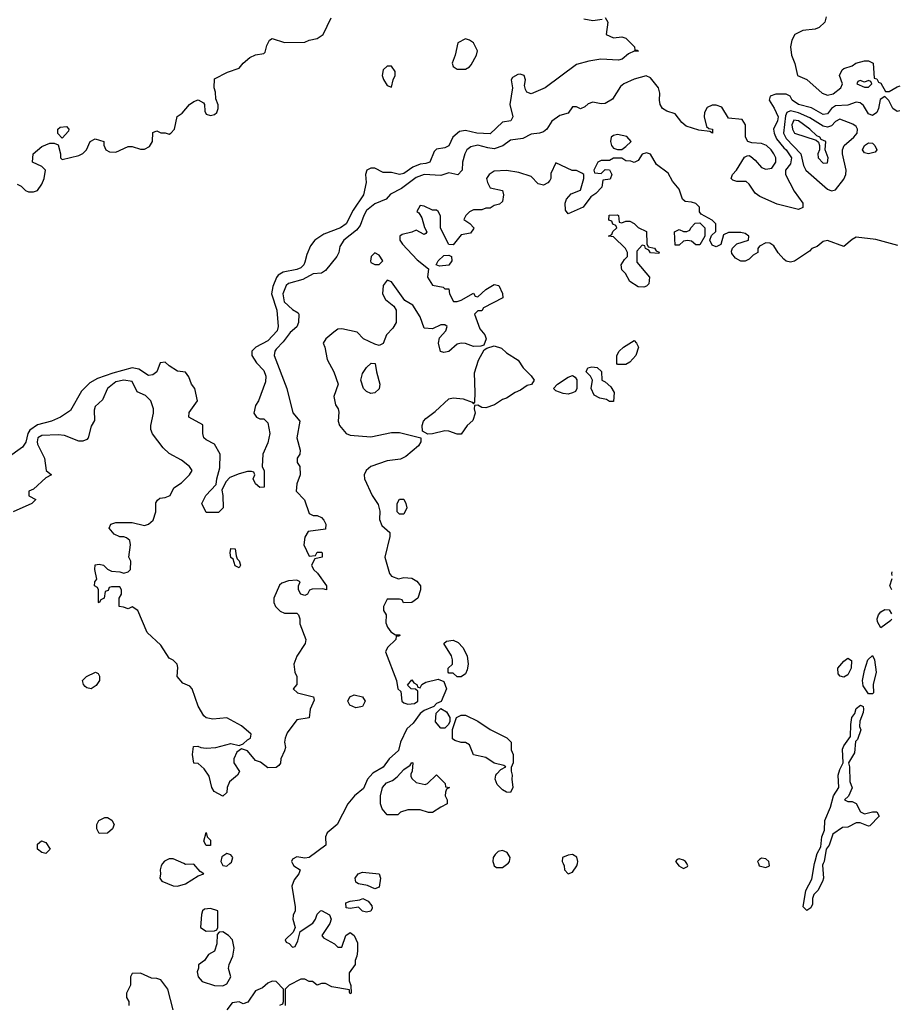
# Model space of a CAD drawing. Header units: inches. Extents: x 2380053 to 2584298, y 380219 to 546618.
# Tile 417 of 656: x 2563383 to 2567665, y 419316 to 424102. Entities that reach past the tile are written whole.
import ezdxf

# ---------------------------------------------------------------- set-up
doc = ezdxf.new("R2010")
doc.units = ezdxf.units.IN
doc.header["$MEASUREMENT"] = 0
doc.layers.add('C5461', color=7, linetype='Continuous')
doc.layers.add('C5462', color=7, linetype='Continuous')

msp = doc.modelspace()

# ---------------------------------------------------------------- linework, layer by layer
at = {"layer": 'C5461', "color": 2}
for points, elevation in [([(2564078, 420000), (2564070.2, 419990), (2564066.3, 419970), (2564068.4, 419950), (2564064, 419930), (2564074.9, 419914.9), (2564130, 419892.2), (2564150, 419890.4), (2564190, 419902.4), (2564250, 419941), (2564278, 419950), (2564261.2, 419961.2), (2564230, 419998), (2564190, 419995.8), (2564180.8, 420000)], 34), ([(2564365.6, 420000), (2564370, 419990.6), (2564390, 419987.9), (2564405.2, 420000)], 34), ([(2564710.2, 420000), (2564716, 419990), (2564746.8, 419970), (2564740.5, 419950), (2564718, 419922), (2564706.4, 419890), (2564722, 419790), (2564722, 419770), (2564712, 419750), (2564711.3, 419730), (2564722, 419690), (2564712.7, 419667.3), (2564674, 419630), (2564678, 419618), (2564692.7, 419612.7), (2564710, 419594), (2564722, 419598), (2564734.6, 419625.4), (2564746, 419670), (2564808.7, 419710), (2564822, 419730), (2564830, 419754), (2564846, 419770), (2564850, 419772), (2564890, 419752), (2564898, 419730), (2564890.9, 419709.1), (2564852, 419650), (2564859.6, 419639.6), (2564914, 419610), (2564930, 419594), (2564950, 419594), (2564969.1, 419650.9), (2564990, 419664.7), (2565010, 419651.3), (2565024.7, 419615.3), (2565024.7, 419575.3), (2565022, 419550), (2565014, 419530), (2565014, 419510), (2564984.7, 419470), (2564984.7, 419430), (2564992.7, 419407.3), (2564994, 419370), (2564990, 419368), (2564986, 419374), (2564986, 419386), (2564901.2, 419401.2), (2564870, 419418), (2564850, 419418), (2564828.8, 419408.9), (2564807.3, 419427.3), (2564790, 419428), (2564770, 419438), (2564750, 419438), (2564694, 419410), (2564674, 419390), (2564674, 419310)], 34), ([(2565686.7, 420000), (2565690.2, 419990.2), (2565702, 419982), (2565730, 419980.8), (2565756.4, 420000)], 38), ([(2566025.9, 420000), (2566030.8, 419990), (2566031.3, 419970), (2566050, 419951.3), (2566070, 419958), (2566092.3, 419990), (2566094.6, 420000)], 38), ([(2566579.4, 420000), (2566587.7, 419990), (2566610, 419977.1), (2566630, 419986.8), (2566632.3, 419990), (2566626.6, 420000)], 38), ([(2566974.8, 420000), (2566978.8, 419990), (2567010, 419980.5), (2567029, 419990), (2567027.5, 420000)], 38), ([(2567290.3, 420000), (2567287.1, 419992.9), (2567291.3, 419930), (2567286.4, 419913.6), (2567262.8, 419870), (2567244.9, 419850), (2567238, 419830), (2567237.1, 419802.9), (2567230, 419786), (2567210, 419772.7), (2567192.7, 419790), (2567204.5, 419870), (2567234.8, 419925.2), (2567247.9, 420000)], 34), ([(2564129.2, 419289.2), (2564104, 419390), (2564070, 419435.3), (2564050, 419442), (2564023.1, 419443.1), (2563970, 419468), (2563930, 419466), (2563922, 419450), (2563922, 419410), (2563902, 419370), (2563902, 419350), (2563914, 419330), (2563914, 419310)], 34), ([(2564648.4, 419311.6), (2564662, 419318), (2564666, 419330), (2564666, 419390), (2564630, 419428), (2564610, 419428.7), (2564590, 419419), (2564563.5, 419396.5), (2564530, 419382), (2564492.4, 419327.6), (2564470, 419319.3), (2564450, 419329.2), (2564416, 419324), (2564390, 419289)], 34)]:
    msp.add_lwpolyline(points, dxfattribs=dict(at, elevation=elevation))
at = {"layer": 'C5461', "color": 2, "elevation": 34}
for points in [[(2565110, 419878), (2565074.6, 419894.6), (2565030, 419902), (2565018, 419910), (2565014, 419930), (2565028.7, 419950), (2565050, 419958.8), (2565131.3, 419951.3), (2565138, 419930), (2565130, 419886)], [(2565070, 419764), (2565050, 419768.7), (2565030, 419788), (2564990, 419782), (2564970, 419786), (2564968.7, 419810), (2564990, 419818), (2565036.4, 419823.6), (2565051.2, 419831.1), (2565076.9, 419816.9), (2565095.3, 419795.3), (2565096.9, 419783.1), (2565090, 419768.7)], [(2564310, 419782), (2564281, 419779), (2564272, 419770), (2564266.4, 419753.6), (2564262, 419690), (2564290, 419672), (2564330, 419674), (2564342, 419678), (2564346, 419690), (2564346, 419770)], [(2564370, 419668), (2564352.7, 419667.3), (2564343.6, 419656.4), (2564342, 419610), (2564330, 419575.3), (2564301, 419559), (2564282, 419530), (2564252, 419508), (2564252, 419492), (2564245.4, 419474.6), (2564250.8, 419450), (2564270, 419426.8), (2564330, 419408), (2564370, 419406.8), (2564390, 419416), (2564409, 419450), (2564399, 419490), (2564401.2, 419510), (2564419.3, 419550), (2564425.2, 419590), (2564418, 419630), (2564398, 419650)]]:
    msp.add_lwpolyline(points, close=True, dxfattribs=at)
at = {"layer": 'C5462', "color": 2}
for points, elevation in [([(2566230, 424112), (2566242, 424090), (2566234, 424030), (2566270, 424014), (2566310, 424018), (2566330, 424012), (2566372, 423970), (2566374, 423954), (2566386, 423954), (2566391.3, 423948.7), (2566370, 423948), (2566343.6, 423936.4), (2566312, 423910), (2566294.4, 423905.6), (2566209.1, 423909.1), (2566150, 423900.9), (2566090, 423884.5), (2565937.3, 423770), (2565870, 423741.2), (2565849.3, 423749.3), (2565842, 423762), (2565838, 423782), (2565842, 423810), (2565835.3, 423830), (2565816.5, 423836.5), (2565804.5, 423835.5), (2565779.6, 423820.4), (2565772, 423810), (2565778.8, 423770), (2565766, 423690), (2565781, 423630), (2565771.3, 423610), (2565730, 423604), (2565670, 423546.6), (2565606, 423550), (2565550, 423563.7), (2565521.1, 423558.9), (2565488.5, 423531.5), (2565470, 423489.4), (2565450, 423479.5), (2565410, 423472.7), (2565398.4, 423461.6), (2565377.3, 423410), (2565358, 423402), (2565330, 423399.6), (2565294.3, 423385.7), (2565250, 423354.5), (2565230, 423349.6), (2565190, 423358.4), (2565150, 423359.5), (2565110, 423379.5), (2565090, 423380.9), (2565071, 423370), (2565064, 423350), (2565066.8, 423310), (2565055.3, 423250), (2565003.6, 423176.4), (2564970, 423109.6), (2564942.8, 423090), (2564861.3, 423058.7), (2564818, 423030), (2564796.9, 423003.1), (2564779.2, 422960.8), (2564770, 422924), (2564763.8, 422910), (2564750, 422896.2), (2564730, 422886.9), (2564664.8, 422875.2), (2564640.3, 422859.7), (2564631.5, 422848.4), (2564614.3, 422805.7), (2564608, 422770), (2564633.1, 422690), (2564639.6, 422610), (2564634.3, 422590), (2564590, 422540.5), (2564531, 422510), (2564511.3, 422490), (2564511.3, 422470), (2564534, 422434), (2564570, 422396), (2564579.1, 422370), (2564578.5, 422341.5), (2564544.7, 422250), (2564530, 422226), (2564522, 422190), (2564534, 422170), (2564550, 422162), (2564570, 422162), (2564590, 422142), (2564599.1, 422090), (2564590, 422046), (2564564.7, 421990), (2564562, 421930), (2564571.2, 421908.9), (2564572, 421830), (2564550, 421828), (2564530, 421846), (2564518, 421870), (2564526, 421890), (2564522, 421902), (2564510, 421906), (2564490, 421906), (2564450, 421895.3), (2564404, 421876), (2564384.5, 421855.5), (2564365.4, 421814.6), (2564371.2, 421788.9), (2564372, 421730), (2564350, 421706), (2564290, 421706), (2564268.7, 421750), (2564288.7, 421790), (2564338, 421842), (2564340.9, 421870), (2564355.5, 421924.5), (2564358, 421990), (2564330, 422038), (2564290, 422059), (2564279, 422070), (2564274, 422090), (2564272.9, 422132.9), (2564205.2, 422170), (2564207.2, 422192.8), (2564248, 422250), (2564234, 422310), (2564219, 422330), (2564205.6, 422365.6), (2564190, 422388), (2564150, 422394), (2564110, 422419.3), (2564090, 422438), (2564065.5, 422434.5), (2564050.4, 422389.6), (2564030, 422375.1), (2564010, 422372), (2563962.9, 422402.9), (2563930, 422409.7), (2563835.5, 422384.5), (2563762, 422358), (2563723.7, 422336.3), (2563683.4, 422296.6), (2563630, 422202), (2563582, 422170), (2563538, 422150), (2563470, 422132.6), (2563433, 422107), (2563422.3, 422090), (2563412.3, 422047.7), (2563396.5, 422023.5), (2563322, 421970)], 26), ([(2563370, 423302), (2563390, 423292), (2563411.2, 423271.1), (2563425.4, 423265.4), (2563450, 423264.7), (2563470, 423272), (2563490, 423302), (2563502, 423330), (2563508, 423370), (2563490, 423388), (2563446, 423410), (2563448, 423450), (2563490, 423484.7), (2563530, 423502), (2563550, 423502), (2563570, 423494), (2563582, 423450), (2563582, 423430), (2563590, 423422), (2563670, 423442), (2563690, 423452), (2563708, 423470), (2563726, 423510), (2563750, 423522), (2563792, 423510), (2563792.7, 423492.7), (2563802, 423470), (2563819.6, 423459.6), (2563850, 423458), (2563910, 423484.7), (2563930, 423484.7), (2563970, 423472), (2563990, 423472), (2564014.6, 423485.4), (2564028, 423510), (2564030, 423554), (2564050, 423562), (2564070, 423551.3), (2564090, 423551.3), (2564110, 423544.7), (2564118, 423550), (2564135.3, 423570), (2564149.1, 423630.9), (2564172.9, 423647.1), (2564208.7, 423690), (2564230, 423704.7), (2564250, 423712), (2564276.9, 423696.9), (2564282, 423690), (2564283.6, 423656.4), (2564290, 423642), (2564310, 423636), (2564330, 423641), (2564342, 423650), (2564348.7, 423670), (2564348.4, 423688.4), (2564336.4, 423716.4), (2564335.3, 423750), (2564328, 423770), (2564330, 423814), (2564394, 423846), (2564450, 423866), (2564469.5, 423890.5), (2564501.5, 423918.5), (2564530, 423931), (2564570, 423938), (2564576.5, 423943.5), (2564584.1, 423975.9), (2564597.2, 424002.8), (2564610, 424010.8), (2564670, 423991.3), (2564770, 423992), (2564790, 424002), (2564828.8, 424011.1), (2564858, 424030), (2564898, 424110)], 26), ([(2566125.4, 424105.4), (2566170, 424098), (2566215.3, 424104.7)], 26), ([(2567303.6, 424116.4), (2567298, 424090), (2567270, 424064), (2567250, 424055.3), (2567190, 424049), (2567152, 424030), (2567138, 424002), (2567130.8, 423970), (2567134.8, 423930), (2567151.2, 423888.9), (2567164.7, 423830), (2567210, 423811.3), (2567284.6, 423744.6), (2567310, 423734.4), (2567338.6, 423741.4), (2567375.3, 423770), (2567384, 423790), (2567369.2, 423830.8), (2567382, 423858), (2567390, 423864.7), (2567430, 423878), (2567449, 423891), (2567490, 423902), (2567510, 423902), (2567532, 423890), (2567538, 423818), (2567550, 423814), (2567558, 423798), (2567570, 423794), (2567592.7, 423752.7), (2567610, 423752), (2567650, 423776), (2567664.6, 423779.7)], 30), ([(2567662.6, 423658.9), (2567662, 423658), (2567650, 423655.3), (2567629, 423670), (2567608.8, 423708.9), (2567590, 423728), (2567566, 423714), (2567559.1, 423670), (2567550.7, 423650), (2567530, 423636), (2567510, 423644.5), (2567485.1, 423685.1), (2567470, 423698), (2567450, 423700.7), (2567410, 423685.6), (2567350, 423682.4), (2567330.2, 423669.8), (2567310, 423644.5), (2567290, 423641.6), (2567232.8, 423672.8), (2567169.3, 423690), (2567139.3, 423710), (2567129.4, 423729.4), (2567110, 423739.3), (2567059.8, 423740.2), (2567032, 423730), (2567026.8, 423710), (2567052, 423672), (2567070.2, 423630), (2567068.2, 423610), (2567048.2, 423570), (2567051.6, 423550), (2567063.4, 423523.4), (2567098.6, 423478.6), (2567110.3, 423470), (2567135.3, 423430), (2567130, 423401.2), (2567106, 423370), (2567106, 423350), (2567148.2, 423268.2), (2567190.6, 423210), (2567190.4, 423189.6), (2567170, 423179.3), (2567065.8, 423205.8), (2566982.4, 423242.4), (2566958.9, 423258.9), (2566930, 423302), (2566915.1, 423315.1), (2566870, 423315.3), (2566850, 423322), (2566842, 423330), (2566848.7, 423350), (2566868.7, 423370), (2566907, 423433), (2566920.1, 423439.9), (2566930, 423442), (2566937.3, 423437.3), (2566959.2, 423419.2), (2566990, 423382.8), (2567010, 423374.8), (2567039.3, 423380.7), (2567059, 423410), (2567059, 423430), (2567049, 423450), (2567037.2, 423470), (2567014, 423490), (2566990, 423499.5), (2566942.5, 423502.5), (2566924, 423510), (2566912.7, 423530), (2566911.8, 423590), (2566896.1, 423616.1), (2566830, 423623.7), (2566796.2, 423676.2), (2566770, 423686.6), (2566750, 423686.6), (2566725.5, 423674.5), (2566713.1, 423650), (2566710.3, 423630), (2566723, 423583), (2566733.4, 423573.4), (2566751.3, 423570), (2566751.3, 423550), (2566738, 423558), (2566684.8, 423564.8), (2566623.7, 423583.7), (2566602, 423602), (2566570, 423644), (2566530, 423657.2), (2566509, 423670), (2566497.2, 423690), (2566493.2, 423710), (2566495.5, 423744.5), (2566489.3, 423770), (2566450, 423819.3), (2566429.1, 423829.1), (2566370, 423812), (2566321, 423790), (2566303.4, 423776.6), (2566264.5, 423715.5), (2566230, 423694), (2566210, 423693.2), (2566170, 423701.2), (2566147.1, 423692.9), (2566130, 423678), (2566110, 423668.7), (2566090, 423678), (2566070, 423678), (2566050, 423648), (2566010, 423635.3), (2565970.9, 423609.1), (2565946.8, 423570), (2565930, 423556), (2565910, 423549.6), (2565870, 423546), (2565830, 423524.5), (2565770, 423516.2), (2565731.4, 423488.6), (2565690, 423474.7), (2565658.6, 423478.6), (2565610, 423492.6), (2565575.8, 423484.2), (2565557.3, 423470), (2565547.3, 423450), (2565536, 423410), (2565534, 423370), (2565513, 423347), (2565470, 423357.2), (2565430, 423345.1), (2565350, 423349.7), (2565310, 423335.4), (2565239, 423281), (2565186.4, 423253.6), (2565164.7, 423230), (2565110, 423206), (2565070, 423174), (2565055.5, 423150), (2565038.8, 423101.1), (2565020.6, 423079.4), (2564958.8, 423030), (2564939.8, 423000.2), (2564934, 422970), (2564924.9, 422950), (2564870, 422882.7), (2564850, 422869.6), (2564810, 422866.6), (2564760.3, 422839.7), (2564690, 422819.6), (2564678, 422810), (2564661.7, 422770), (2564668.9, 422730), (2564710, 422693.4), (2564736.8, 422676.8), (2564741, 422670), (2564738, 422630), (2564730, 422609.2), (2564698, 422582), (2564663.9, 422536.1), (2564630, 422501.2), (2564623, 422490), (2564620.5, 422470), (2564682, 422310), (2564711, 422191), (2564744.7, 422150), (2564730.8, 422070), (2564746, 422010), (2564744.7, 421990), (2564732, 421970), (2564732, 421950), (2564744.7, 421930), (2564746, 421890), (2564730, 421846), (2564727.3, 421810), (2564767.5, 421767.5), (2564790, 421702), (2564810, 421692), (2564830, 421691.3), (2564850, 421682), (2564862, 421670), (2564871.3, 421650), (2564870, 421626), (2564785.4, 421614.6), (2564770, 421586), (2564764.7, 421550), (2564790, 421494), (2564822, 421498), (2564830, 421514), (2564850, 421514), (2564854, 421510), (2564854, 421490), (2564818, 421482), (2564802, 421450), (2564812, 421430), (2564831, 421411), (2564874, 421350), (2564874, 421330), (2564856.4, 421336.4), (2564805.4, 421334.6), (2564791.3, 421328.7), (2564782, 421310), (2564770, 421304), (2564749.3, 421309.3), (2564738, 421330), (2564738, 421350), (2564746, 421370), (2564730, 421378), (2564690, 421375.3), (2564656.9, 421363.1), (2564646.4, 421353.6), (2564618, 421290), (2564618.8, 421270), (2564626, 421250), (2564650, 421226.8), (2564670, 421218), (2564730, 421218), (2564738, 421210), (2564744.7, 421190), (2564745.4, 421165.4), (2564774.8, 421090), (2564770.7, 421069.3), (2564730, 421008), (2564716, 420970), (2564721, 420930), (2564731, 420910), (2564731.3, 420870), (2564712, 420850), (2564734, 420830), (2564810.8, 420810.8), (2564814.4, 420794.4), (2564795.8, 420750), (2564790.7, 420709.3), (2564730, 420699), (2564683.8, 420636.2), (2564673.4, 420610), (2564670.7, 420590), (2564674.8, 420565.2), (2564671.2, 420548.9), (2564652, 420510), (2564651.2, 420488.9), (2564643.6, 420476.4), (2564630, 420468), (2564590, 420466), (2564553.6, 420493.6), (2564530, 420502), (2564490, 420548.7), (2564462, 420558), (2564438, 420542), (2564424.7, 420510), (2564424.7, 420490), (2564451.6, 420448.4), (2564442, 420430), (2564402.8, 420397.2), (2564391, 420370), (2564390, 420346), (2564370, 420328), (2564328.7, 420350), (2564318, 420370), (2564304.7, 420424.7), (2564280.4, 420460.4), (2564250, 420486), (2564229, 420489), (2564224, 420530), (2564228.7, 420570), (2564249.1, 420570.9), (2564264, 420564), (2564290, 420560.5), (2564336, 420564), (2564410, 420584.7), (2564450, 420574), (2564470, 420582), (2564490, 420602), (2564506, 420610), (2564508, 420630), (2564462, 420670), (2564390, 420709), (2564321.5, 420701.5), (2564289.4, 420709.4), (2564278, 420718), (2564250, 420766), (2564222, 420850), (2564210, 420862), (2564176.5, 420876.5), (2564149.3, 420909.3), (2564152.7, 420952.7), (2564149, 420970), (2564130, 420989), (2564110, 420999), (2564070, 421061.2), (2564003.2, 421123.2), (2563958, 421230), (2563930, 421248), (2563910, 421238), (2563887.3, 421247.3), (2563866, 421250), (2563866, 421290), (2563878, 421310), (2563878, 421330), (2563870, 421346), (2563830, 421346), (2563818, 421342), (2563812.7, 421327.3), (2563798, 421322), (2563794, 421290), (2563778, 421282), (2563770, 421268), (2563766, 421270), (2563766, 421330), (2563762, 421342), (2563746, 421350), (2563748, 421370), (2563758, 421382), (2563748.7, 421430), (2563750, 421452), (2563770, 421456), (2563790, 421451), (2563810, 421431.3), (2563830, 421422), (2563870, 421418), (2563890, 421411.3), (2563910, 421418), (2563922, 421430), (2563924, 421470), (2563914, 421490), (2563922, 421550), (2563918, 421570), (2563903.1, 421583.1), (2563890, 421588.7), (2563870, 421588.7), (2563842, 421602), (2563818, 421630), (2563826, 421650), (2563850, 421658), (2563930, 421658), (2563990, 421644), (2564010, 421650.7), (2564032.3, 421670), (2564045.2, 421710), (2564045.6, 421754.4), (2564053.2, 421766.8), (2564064, 421776), (2564090, 421778.8), (2564114, 421790), (2564132.7, 421827.3), (2564170, 421851), (2564208.7, 421890), (2564222, 421910), (2564208.7, 421930), (2564170, 421961.2), (2564110, 421992.7), (2564081, 422021), (2564029.4, 422089.4), (2564021.2, 422110), (2564021.2, 422130), (2564034, 422190), (2564034, 422210), (2564021.2, 422250), (2563994.8, 422274.8), (2563953.6, 422293.6), (2563930, 422344), (2563889.5, 422349.5), (2563850, 422341.6), (2563810.7, 422310), (2563785.2, 422254.8), (2563750, 422222), (2563744.5, 422204.5), (2563746, 422154), (2563730, 422126), (2563716, 422070), (2563710, 422062), (2563690, 422054), (2563670, 422054), (2563600.2, 422080.2), (2563570, 422083.7), (2563490, 422080.7), (2563470.8, 422070), (2563467.2, 422050), (2563470, 422038), (2563504, 421970), (2563511.3, 421911.3), (2563538, 421890), (2563510, 421875.3), (2563450, 421819.3), (2563426.8, 421810), (2563427.1, 421787.1), (2563462, 421770), (2563442, 421750), (2563351.3, 421710)], 30), ([(2567652.4, 423004.2), (2567546, 423034), (2567450, 423045.2), (2567430, 423034), (2567390, 422999), (2567310, 423029.2), (2567290, 423024), (2567259.8, 423000.2), (2567234, 422990), (2567223.6, 422976.4), (2567150, 422928.7), (2567130, 422924), (2567110, 422928.7), (2567098, 422938), (2567070, 422968), (2567050, 423002), (2567030, 423015.3), (2567010, 423018), (2566979.6, 423000.4), (2566972, 422990), (2566972, 422970), (2566950, 422958), (2566930, 422938), (2566910, 422928), (2566890, 422928), (2566863.1, 422943.1), (2566844.7, 422964.7), (2566843.1, 422976.9), (2566848.8, 422991.1), (2566870, 423012), (2566926, 423030), (2566928, 423050), (2566910, 423062), (2566890, 423068), (2566830, 423068), (2566804.7, 423055.3), (2566791.2, 423008.9), (2566770, 422998), (2566750, 423006), (2566738, 423030), (2566747.3, 423052.7), (2566767.3, 423072.7), (2566768, 423110), (2566750, 423128), (2566696.4, 423156.4), (2566688, 423168), (2566688, 423190), (2566670, 423208), (2566650, 423215.3), (2566618, 423218), (2566606, 423230), (2566590, 423278), (2566557.5, 423317.5), (2566535.6, 423355.6), (2566478.6, 423398.6), (2566450, 423448), (2566430, 423455.3), (2566410, 423448), (2566390, 423418), (2566370, 423408), (2566354.6, 423414.6), (2566330, 423415.3), (2566310, 423428), (2566290, 423428.7), (2566270, 423428), (2566250, 423418), (2566210, 423418), (2566194, 423410), (2566174, 423370), (2566178, 423358), (2566210, 423354), (2566230, 423374), (2566250, 423372), (2566262, 423350), (2566254, 423326), (2566218, 423322), (2566212.7, 423287.3), (2566183.6, 423256.4), (2566159.6, 423240.4), (2566122, 423190), (2566050, 423158), (2566036.4, 423176.4), (2566035.3, 423210), (2566042, 423230), (2566064.7, 423255.3), (2566110, 423274), (2566126, 423330), (2566126, 423350), (2566116.4, 423356.4), (2566090, 423368), (2566068.8, 423368.9), (2565990, 423406), (2565965.4, 423354.6), (2565964.7, 423330), (2565959.8, 423320.2), (2565950.9, 423309.1), (2565930, 423297.2), (2565903.2, 423303.2), (2565870, 423339), (2565810, 423359), (2565750, 423369), (2565690, 423366), (2565664.9, 423350), (2565653.4, 423330), (2565657.3, 423310), (2565670, 423284.7), (2565730.9, 423270.9), (2565734.8, 423250), (2565730, 423218), (2565715.3, 423204.7), (2565690, 423198), (2565670, 423186), (2565650, 423186), (2565630, 423178), (2565590, 423178), (2565570, 423168), (2565552, 423150), (2565542, 423130), (2565571.2, 423111.1), (2565591.3, 423090), (2565590, 423086), (2565575.3, 423064.7), (2565530, 423055.3), (2565490, 423008), (2565469, 423009), (2565429.2, 423089.2), (2565429, 423149), (2565418, 423170), (2565410, 423175.3), (2565390, 423175.3), (2565350, 423195.3), (2565330, 423198), (2565314, 423170), (2565323.6, 423163.6), (2565338.8, 423138.8), (2565351, 423091), (2565362, 423070), (2565358, 423062), (2565350, 423058), (2565310, 423079), (2565290, 423069), (2565242.8, 423057.2), (2565232, 423050), (2565231.3, 423030), (2565244.7, 423010), (2565315.3, 422935.3), (2565371.3, 422891.3), (2565366, 422850), (2565390, 422811.3), (2565442, 422802), (2565450, 422794), (2565470, 422794), (2565472, 422770), (2565492.7, 422732.7), (2565510, 422732), (2565530, 422738), (2565590, 422772), (2565598, 422758), (2565610, 422754), (2565649.1, 422790.9), (2565690, 422814), (2565712, 422810), (2565731.2, 422771.1), (2565731.3, 422750), (2565638, 422702), (2565630, 422686), (2565610, 422686), (2565594, 422670), (2565619.8, 422599.8), (2565644.7, 422570), (2565651.2, 422551.1), (2565639.8, 422520.2), (2565625.4, 422514.6), (2565590, 422514), (2565550, 422528.7), (2565530, 422529), (2565510, 422524), (2565470, 422489.2), (2565444.7, 422484.7), (2565429.3, 422489.3), (2565419.3, 422530), (2565424.1, 422555.9), (2565455.3, 422590), (2565462, 422610), (2565450, 422619), (2565430, 422619), (2565390, 422599), (2565350, 422602), (2565330, 422658), (2565294.6, 422714.6), (2565256.4, 422736.4), (2565190, 422828), (2565170, 422835.3), (2565150.9, 422809.1), (2565146.8, 422770), (2565161.4, 422741.4), (2565202, 422710), (2565214, 422690), (2565214, 422630), (2565196.9, 422603.1), (2565166.8, 422570), (2565150, 422528), (2565130, 422518), (2565110, 422524), (2565055.3, 422550), (2565023.1, 422583.1), (2564950, 422599), (2564930, 422597.2), (2564910, 422582.7), (2564871, 422550), (2564858, 422530), (2564867.3, 422510), (2564877.3, 422450), (2564910.7, 422390), (2564930.8, 422330), (2564910.7, 422270), (2564918.8, 422230), (2564931.3, 422210), (2564934.8, 422194.8), (2564930.7, 422150), (2564937.3, 422130), (2564970, 422091), (2564990, 422082), (2565090, 422074.8), (2565190, 422094.8), (2565230, 422094.8), (2565334, 422070), (2565334, 422050), (2565322, 422030), (2565261, 421979), (2565234.8, 421965.2), (2565170, 421957.6), (2565090, 421929.6), (2565068.2, 421910), (2565058, 421890), (2565059.1, 421870), (2565096, 421790), (2565125.2, 421745.2), (2565133.7, 421713.7), (2565132.8, 421672.8), (2565143.4, 421643.4), (2565182, 421610), (2565182, 421590), (2565158.8, 421490), (2565181, 421410), (2565190, 421398), (2565224.7, 421384.7), (2565250, 421391.3), (2565290, 421386.8), (2565313.2, 421373.2), (2565331.3, 421350), (2565331, 421330), (2565318, 421290), (2565290, 421268.7), (2565248.4, 421268.4), (2565242, 421282), (2565230, 421286), (2565170, 421286), (2565152, 421250), (2565152, 421230), (2565164.7, 421210), (2565162.8, 421170), (2565171, 421150), (2565187.1, 421127.1), (2565210, 421112), (2565232, 421112), (2565230.9, 421109.1), (2565226, 421106), (2565214, 421106), (2565212, 421090), (2565171.3, 421050), (2565161, 421030), (2565214.8, 420890), (2565222, 420850), (2565236.9, 420836.9), (2565241, 420790), (2565250, 420781), (2565270, 420774.8), (2565302, 420778), (2565319, 420790), (2565318, 420838), (2565308, 420848), (2565286, 420850), (2565268, 420868), (2565290, 420894), (2565299.6, 420879.6), (2565314, 420870), (2565318, 420858), (2565330, 420854), (2565338, 420870), (2565358, 420882), (2565416.9, 420896.9), (2565444.7, 420884.7), (2565458, 420850), (2565432.7, 420787.3), (2565410, 420778), (2565396.9, 420763.1), (2565350, 420744), (2565330, 420729), (2565296.7, 420683.3), (2565265.5, 420654.5), (2565234, 420590), (2565224.7, 420550), (2565178.8, 420510), (2565150.5, 420469.5), (2565099.9, 420440.1), (2565074, 420410), (2565055.2, 420364.8), (2565011, 420330), (2564978.8, 420290), (2564926.8, 420190), (2564877.3, 420150), (2564870.6, 420130), (2564870.7, 420090), (2564790, 420029.5), (2564770, 420026), (2564730, 420033.3), (2564710, 420021.2), (2564704.4, 420010), (2564710.2, 420000)], 34), ([(2567624.8, 421400.5), (2567623.7, 421410), (2567625.1, 421418.9)], 34), ([(2567623.7, 421330.6), (2567614, 421350), (2567624.5, 421385.2)], 34), ([(2567570, 421146), (2567554.5, 421174.5), (2567552, 421190), (2567558.7, 421210), (2567570, 421223.8), (2567590, 421236), (2567610, 421234), (2567621.7, 421214.9)], 34), ([(2567621.2, 421188.4), (2567618, 421182), (2567570, 421146)], 34), ([(2567247.9, 420000), (2567250, 420012), (2567260.9, 420050), (2567278.6, 420081.4), (2567282.9, 420130), (2567296.6, 420163.4), (2567298, 420210), (2567324.9, 420275.1), (2567339.5, 420330), (2567365.2, 420370), (2567362.4, 420430), (2567370, 420458), (2567386.6, 420490), (2567383.7, 420556.3), (2567390, 420573.4), (2567422, 420618), (2567423.3, 420676.7), (2567429.6, 420710), (2567443.7, 420730), (2567450, 420754.8), (2567471, 420771), (2567483.6, 420763.6), (2567486, 420750), (2567484.7, 420735.3), (2567467.3, 420692.7), (2567466.8, 420666.8), (2567472, 420650), (2567456, 420604), (2567446.4, 420593.6), (2567442, 420538), (2567412, 420490), (2567418, 420470), (2567419.6, 420399.6), (2567431.2, 420368.9), (2567412, 420328), (2567394, 420310), (2567410, 420302), (2567430, 420302), (2567450, 420292), (2567471.6, 420251.6), (2567490, 420242), (2567530, 420252), (2567550, 420252), (2567562, 420230), (2567516, 420184), (2567510, 420182), (2567470, 420198), (2567450, 420198), (2567410, 420178), (2567383.6, 420176.4), (2567336.9, 420143.1), (2567318.8, 420090), (2567304.7, 420070), (2567294.8, 420010), (2567290.3, 420000)], 34), ([(2565756.4, 420000), (2565758.5, 420001.5), (2565764.4, 420010), (2565767.2, 420030), (2565753.8, 420053.8), (2565730, 420064.4), (2565710, 420059.7), (2565695.4, 420044.6), (2565685.7, 420030), (2565683.1, 420010), (2565686.7, 420000)], 38), ([(2564180.8, 420000), (2564130, 420022.9), (2564110, 420022.9), (2564087.6, 420012.4), (2564078, 420000)], 34), ([(2564405.2, 420000), (2564413.4, 420006.6), (2564419.1, 420030), (2564410, 420043.6), (2564390, 420049.7), (2564366.2, 420033.8), (2564360.9, 420010), (2564365.6, 420000)], 34), ([(2566094.6, 420000), (2566097, 420010), (2566091.5, 420031.5), (2566070, 420044.5), (2566050, 420042), (2566022, 420030), (2566021, 420010), (2566025.9, 420000)], 38), ([(2566626.6, 420000), (2566620.9, 420010), (2566610, 420017.6), (2566590, 420022.7), (2566579.6, 420020.4), (2566571, 420010), (2566579.4, 420000)], 38), ([(2567027.5, 420000), (2567026, 420010), (2567010, 420023.7), (2566990, 420026), (2566979.8, 420020.2), (2566970.8, 420010), (2566974.8, 420000)], 38)]:
    msp.add_lwpolyline(points, dxfattribs=dict(at, elevation=elevation))
for points, elevation in [([(2565550, 424008), (2565514, 423990), (2565501, 423930), (2565486, 423890), (2565490, 423874), (2565510, 423862), (2565550, 423862), (2565570, 423872), (2565578, 423882), (2565604, 423930), (2565609, 423950), (2565589.1, 423989.1), (2565570, 424002)], 26), ([(2565190, 423875.3), (2565170, 423875.3), (2565150, 423858), (2565144.7, 423830), (2565151.2, 423811.1), (2565170, 423782), (2565190, 423774), (2565199, 423810), (2565209, 423830), (2565208.7, 423850)], 26), ([(2567510, 423806), (2567490, 423798), (2567470, 423806), (2567458, 423802), (2567454, 423790), (2567490, 423774), (2567510, 423774), (2567526, 423790), (2567522, 423802)], 30), ([(2567130, 423658), (2567112.4, 423650), (2567105.9, 423634.1), (2567096.9, 423550), (2567110, 423524), (2567181.7, 423450), (2567193.4, 423393.4), (2567205.5, 423370), (2567310, 423277.3), (2567330, 423270.7), (2567350, 423274.8), (2567390, 423326), (2567399.5, 423350), (2567401.6, 423370), (2567382.9, 423450), (2567382.9, 423470), (2567391.8, 423490), (2567438.4, 423530), (2567454.5, 423550), (2567456, 423570), (2567450, 423582), (2567434.5, 423594.5), (2567370, 423618.4), (2567350, 423607.6), (2567330, 423586.6), (2567310, 423579.1), (2567290, 423583.5), (2567225.3, 423625.3), (2567170, 423649.8)], 34), ([(2567147.3, 423612.7), (2567138, 423590), (2567140.3, 423570), (2567150, 423550.7), (2567256, 423516), (2567266.4, 423506.4), (2567272, 423490), (2567271.3, 423470), (2567263, 423450), (2567265.5, 423430), (2567290, 423404), (2567310, 423406.8), (2567313.6, 423430), (2567299.3, 423470), (2567302, 423510), (2567280.2, 423520.2), (2567274, 423530), (2567258, 423538), (2567225.2, 423570), (2567170, 423609.6)], 38), ([(2563590, 423526), (2563568.4, 423548.4), (2563568, 423570), (2563580.4, 423579.6), (2563610, 423582), (2563622, 423570), (2563619.6, 423560.4)], 26), ([(2566290, 423544), (2566270, 423539), (2566258, 423530), (2566256, 423510), (2566261, 423490), (2566270, 423478), (2566290, 423471.3), (2566310, 423471.3), (2566330, 423484.7), (2566355.3, 423510), (2566334.8, 423534.8)], 34), ([(2567510, 423449.3), (2567490, 423455.3), (2567481.2, 423470), (2567490, 423490.6), (2567510, 423502.8), (2567530, 423501), (2567541, 423490), (2567551.2, 423468.9), (2567542, 423458)], 30), ([(2566310, 423114), (2566330, 423122), (2566350, 423122), (2566371.2, 423111.1), (2566390, 423092), (2566430, 423072), (2566432.7, 423012.7), (2566438, 422998), (2566470, 422992), (2566478, 422978), (2566491.6, 422971.6), (2566490, 422966), (2566450, 422968), (2566442, 422982), (2566426, 422990), (2566422, 423002), (2566410, 423006), (2566383.6, 422976.4), (2566383.6, 422923.6), (2566444.7, 422850), (2566442, 422818), (2566430, 422806), (2566418, 422802), (2566390, 422804), (2566350, 422828.7), (2566328.4, 422868.4), (2566310, 422886), (2566308, 422910), (2566323.1, 422936.9), (2566338, 422950), (2566338, 422970), (2566328, 422990), (2566270, 423046), (2566246, 423050), (2566262, 423058), (2566267.3, 423072.7), (2566286, 423090), (2566282, 423102), (2566267.3, 423107.3), (2566262, 423122), (2566247.3, 423127.3), (2566248.4, 423151.6), (2566290, 423154), (2566294, 423150), (2566298, 423118)], 34), ([(2566670, 423008), (2566650, 423026), (2566630, 423028), (2566610, 423026), (2566590, 423006), (2566570, 423006), (2566566, 423070), (2566590, 423082), (2566610, 423072), (2566627.3, 423072.7), (2566642, 423078), (2566646, 423090), (2566667.3, 423112.7), (2566690, 423114), (2566714, 423090), (2566714, 423050), (2566690, 423008)], 34), ([(2565110, 422968), (2565092, 422950), (2565087.9, 422927.9), (2565090, 422922), (2565110, 422912), (2565130, 422912), (2565148, 422930), (2565130, 422958)], 34), ([(2565424, 422904), (2565408, 422910), (2565418, 422930), (2565444.7, 422955.3), (2565470, 422958), (2565482, 422950), (2565484.7, 422930), (2565470, 422909)], 34), ([(2565650, 422216), (2565630, 422217.2), (2565610, 422228), (2565594, 422226), (2565592, 422210), (2565598, 422190), (2565586, 422154), (2565558, 422130), (2565530, 422088), (2565510, 422088), (2565470, 422102), (2565450, 422104), (2565390, 422088.7), (2565368, 422088), (2565342, 422102), (2565339.3, 422130), (2565346, 422150), (2565357.2, 422162.8), (2565402.7, 422197.3), (2565470, 422258.8), (2565490, 422264), (2565539.1, 422259.1), (2565583.6, 422243.6), (2565590, 422234), (2565596.4, 422243.6), (2565598, 422290), (2565594.6, 422385.4), (2565613.6, 422446.4), (2565642, 422498), (2565654, 422506), (2565690, 422516), (2565724.9, 422504.9), (2565750, 422482.8), (2565807.1, 422447.1), (2565831.3, 422410), (2565870, 422371.3), (2565884.7, 422350), (2565870.8, 422329.2), (2565850, 422324), (2565818.5, 422301.5), (2565792, 422290), (2565750, 422262), (2565730, 422255.3), (2565690.8, 422229.2)], 34), ([(2566290, 422426), (2566286, 422430), (2566286, 422470), (2566298, 422490), (2566318, 422510), (2566370, 422542), (2566382, 422530), (2566391.3, 422510), (2566378, 422470), (2566350, 422438), (2566330, 422426)], 34), ([(2565090, 422285.2), (2565070, 422294), (2565054, 422310), (2565041.2, 422350), (2565050, 422382), (2565069.4, 422410.6), (2565091.6, 422431.6), (2565111.2, 422431.1), (2565117.3, 422390), (2565134.8, 422330), (2565130, 422308), (2565110, 422289)], 34), ([(2566250, 422246), (2566236.4, 422256.4), (2566203.1, 422263.1), (2566176.4, 422276.4), (2566162, 422310), (2566168, 422350), (2566158, 422370), (2566138, 422390), (2566146, 422410), (2566165.2, 422414.8), (2566190.8, 422410.8), (2566211.2, 422391.1), (2566214, 422350), (2566230, 422342), (2566256.9, 422316.9), (2566274, 422290), (2566270, 422246)], 34), ([(2566050, 422282), (2566024.7, 422284.7), (2565990, 422298), (2565978, 422310), (2565998, 422330), (2566050, 422364.7), (2566070, 422372), (2566083.6, 422363.6), (2566091.3, 422351.3), (2566092, 422310), (2566084.7, 422295.3), (2566070, 422288)], 34), ([(2565230, 421698), (2565218, 421710), (2565219, 421750), (2565230, 421772), (2565250, 421772), (2565261, 421750), (2565264.7, 421730), (2565250, 421698)], 34), ([(2564450, 421438), (2564430, 421448), (2564420.4, 421480.4), (2564410, 421488.7), (2564407, 421510), (2564410, 421531.3), (2564430.8, 421530), (2564436, 421496), (2564441, 421481), (2564450, 421472), (2564456, 421450)], 26), ([(2565510, 420908), (2565490, 420926), (2565470, 420926), (2565466, 420930), (2565466, 420950), (2565488, 420970), (2565488, 420990), (2565482, 421010), (2565446, 421070), (2565458, 421082), (2565490, 421086), (2565515.5, 421075.5), (2565538, 421050), (2565558, 421010), (2565562.8, 420970), (2565558.5, 420941.5), (2565550, 420922), (2565530, 420908)], 34), ([(2567390, 420905.6), (2567371.8, 420911.8), (2567363, 420923), (2567360.7, 420950), (2567390, 420984.9), (2567410, 420999.1), (2567427.5, 420987.5), (2567425.7, 420950), (2567410, 420918.4)], 34), ([(2567510, 420826), (2567484.4, 420864.4), (2567480.5, 420890), (2567490, 420938), (2567507.3, 420990), (2567530, 421011.3), (2567538.8, 420990), (2567547.7, 420930), (2567532, 420870), (2567534, 420830), (2567530, 420826)], 34), ([(2563730, 420849.3), (2563710, 420854), (2563701.5, 420861.5), (2563694, 420870), (2563688.7, 420890), (2563708, 420910), (2563751.3, 420931.3), (2563764.7, 420924.7), (2563771.3, 420911.3), (2563770.8, 420890), (2563754.9, 420865.1)], 30), ([(2565018, 420758), (2564988, 420770), (2564978, 420790), (2564988.7, 420810), (2565010, 420821), (2565050.5, 420810.5), (2565062.8, 420790), (2565050, 420764)], 30), ([(2565430, 420658), (2565404, 420690), (2565408.7, 420731.3), (2565430, 420754), (2565458, 420738), (2565474, 420710), (2565474, 420690), (2565466, 420674), (2565450, 420658)], 34), ([(2565770, 420346), (2565750, 420348), (2565730, 420358), (2565704.7, 420384.7), (2565695.3, 420410), (2565698, 420430), (2565703.1, 420436.9), (2565723.1, 420456.9), (2565746, 420470), (2565736.4, 420476.4), (2565690, 420488.7), (2565650, 420515.3), (2565589.1, 420529.1), (2565570, 420578), (2565550, 420588), (2565530, 420588), (2565498, 420598), (2565487.3, 420607.3), (2565488, 420652), (2565506, 420710), (2565530, 420722), (2565550, 420722), (2565610, 420692), (2565670, 420652), (2565750.9, 420610.9), (2565772, 420590), (2565772.7, 420552.7), (2565782, 420530), (2565782, 420490), (2565772.7, 420467.3), (2565772, 420450), (2565778, 420430), (2565776, 420410), (2565781, 420370)], 34), ([(2565354.6, 420385.4), (2565366, 420390), (2565410, 420432), (2565452, 420390), (2565454, 420374), (2565472, 420370), (2565458, 420362), (2565452.7, 420347.3), (2565452, 420330), (2565462, 420310), (2565462, 420290), (2565430, 420275.3), (2565390, 420248.7), (2565370, 420248), (2565330, 420262), (2565270, 420262), (2565234, 420250), (2565222, 420238), (2565170, 420238), (2565146, 420266), (2565137.2, 420290), (2565138, 420330), (2565146.6, 420370), (2565167.2, 420392.8), (2565195.1, 420404.9), (2565218, 420422), (2565250, 420458), (2565282, 420478), (2565290, 420492), (2565294, 420490), (2565292, 420450), (2565284.7, 420435.3), (2565285.4, 420425.4), (2565290, 420414), (2565310, 420394)], 34), ([(2563770, 420146), (2563758, 420170), (2563758, 420190), (2563768, 420210), (2563796.4, 420223.6), (2563810, 420224.7), (2563830.8, 420210.8), (2563842, 420190), (2563834, 420170), (2563810, 420148)], 30), ([(2564310, 420088), (2564290, 420089), (2564278, 420110), (2564290, 420152), (2564294, 420130), (2564310, 420114)], 30), ([(2563510, 420049.3), (2563490, 420054), (2563469, 420070), (2563470, 420094), (2563488.4, 420111.6), (2563510, 420102), (2563531.3, 420070)], 30)]:
    msp.add_lwpolyline(points, close=True, dxfattribs=dict(at, elevation=elevation))

doc.saveas('drawing.dxf')
